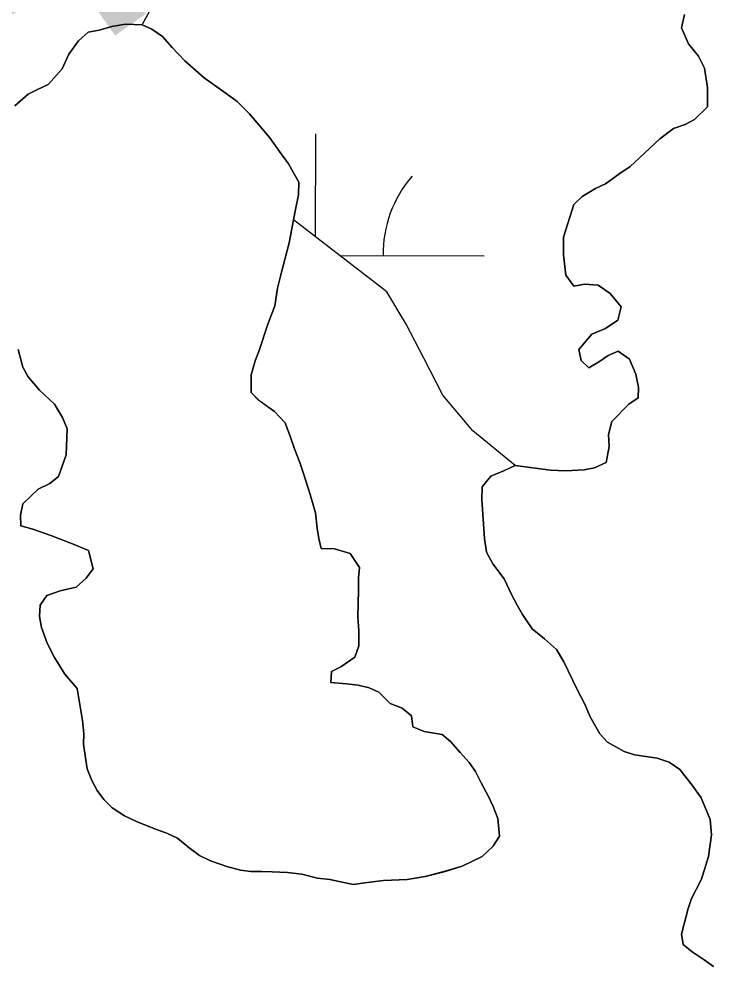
# Model space of a CAD drawing. Extents: x 3187622 to 3225504, y 800805 to 826213.
# Drawn here: x 3199468.9 to 3199673.8, y 815173.2 to 815460.3 of the extents above; entities that cross this region are included whole.
import ezdxf

# ---------------------------------------------------------------- set-up
doc = ezdxf.new("R2010")
doc.units = 0
for name, color, linetype in [('V-SITE-VEGE', 7, 'Continuous'), ('V-SURV-IDEN', 7, 'Continuous'), ('V-TOPO-SHOR', 7, 'Continuous'), ('V-WETL-SWMP', 7, 'Continuous')]:
    doc.layers.add(name, color=color, linetype=linetype)

msp = doc.modelspace()

# ---------------------------------------------------------------- linework, layer by layer
at = {"layer": 'V-SITE-VEGE'}
for p, q in [((3199665.78, 815461.71), (3199664.89, 815457.83)), ((3199492.44, 815457.09), (3199489.18, 815456.51)), ((3199496.2, 815458.16), (3199492.44, 815457.09)), ((3199500.28, 815458.89), (3199496.2, 815458.16)), ((3199505.15, 815458.64), (3199500.28, 815458.89)), ((3199508.05, 815457.44), (3199505.15, 815458.64)), ((3199511.26, 815455.27), (3199508.05, 815457.44)), ((3199664.89, 815457.83), (3199666.91, 815453.08)), ((3199486.37, 815453.96), (3199483.53, 815449.95)), ((3199489.18, 815456.51), (3199486.37, 815453.96)), ((3199514.12, 815451.96), (3199511.26, 815455.27)), ((3199517.78, 815447.99), (3199514.12, 815451.96)), ((3199666.91, 815453.08), (3199669.93, 815449.44)), ((3199483.53, 815449.95), (3199481.49, 815445.61)), ((3199669.93, 815449.44), (3199671.64, 815445.83)), ((3199481.49, 815445.61), (3199477.34, 815440.97)), ((3199523.54, 815443.01), (3199517.78, 815447.99)), ((3199671.64, 815445.83), (3199672.51, 815440.13)), ((3199530.11, 815438.33), (3199523.54, 815443.01)), ((3199474.23, 815439.57), (3199471.44, 815438.16)), ((3199477.34, 815440.97), (3199474.23, 815439.57)), ((3199672.51, 815440.13), (3199672.56, 815434.44)), ((3199471.44, 815438.16), (3199467.47, 815434.66)), ((3199533.31, 815435.99), (3199530.11, 815438.33)), ((3199536.98, 815432.34), (3199533.31, 815435.99)), ((3199672.56, 815434.44), (3199668.75, 815430.61)), ((3199543.02, 815425.24), (3199536.98, 815432.34)), ((3199665.96, 815429.2), (3199662.52, 815427.97)), ((3199668.75, 815430.61), (3199665.96, 815429.2)), ((3199545.87, 815421.12), (3199543.02, 815425.24)), ((3199662.52, 815427.97), (3199658.4, 815424.96)), ((3199658.4, 815424.96), (3199653.93, 815420.66)), ((3199548.56, 815417.49), (3199545.87, 815421.12)), ((3199653.93, 815420.66), (3199649.63, 815416.68)), ((3199551.54, 815412.07), (3199548.56, 815417.49)), ((3199649.63, 815416.68), (3199646.34, 815414.47)), ((3199646.34, 815414.47), (3199642.38, 815411.62)), ((3199551.47, 815408.34), (3199551.54, 815412.07)), ((3199642.38, 815411.62), (3199639.43, 815410.21)), ((3199550.57, 815403.96), (3199551.47, 815408.34)), ((3199639.43, 815410.21), (3199635.48, 815407.85)), ((3199633, 815405.46), (3199629.88, 815395.77)), ((3199635.48, 815407.85), (3199633, 815405.46)), ((3199550.02, 815400.89), (3199550.57, 815403.96)), ((3199548.76, 815394.09), (3199550.02, 815400.89)), ((3199546.3, 815385.03), (3199548.76, 815394.09)), ((3199629.88, 815395.77), (3199629.95, 815390.57)), ((3199629.95, 815390.57), (3199630.64, 815384.54)), ((3199545.25, 815380.67), (3199546.3, 815385.03)), ((3199630.64, 815384.54), (3199633.02, 815381.24)), ((3199544.5, 815375.48), (3199545.25, 815380.67)), ((3199633.02, 815381.24), (3199636.12, 815381.83)), ((3199636.12, 815381.83), (3199640.18, 815381.59)), ((3199640.18, 815381.59), (3199643.7, 815379.09)), ((3199643.7, 815379.09), (3199647.04, 815375.13)), ((3199542.44, 815369.99), (3199544.5, 815375.48)), ((3199647.04, 815375.13), (3199645.99, 815371.24)), ((3199645.99, 815371.24), (3199642.37, 815368.71)), ((3199539.85, 815362.24), (3199542.44, 815369.99)), ((3199642.37, 815368.71), (3199638.27, 815367.01)), ((3199638.27, 815367.01), (3199634.44, 815362.53)), ((3199468.51, 815362.48), (3199469.87, 815357.26)), ((3199538.66, 815359.18), (3199539.85, 815362.24)), ((3199634.44, 815362.53), (3199635.19, 815359.26)), ((3199643.18, 815360.73), (3199646.13, 815361.98)), ((3199646.13, 815361.98), (3199649.5, 815359.64)), ((3199537.44, 815354.97), (3199538.66, 815359.18)), ((3199635.19, 815359.26), (3199637.43, 815357.11)), ((3199640.55, 815359), (3199643.18, 815360.73)), ((3199649.5, 815359.64), (3199651.37, 815355.21)), ((3199469.87, 815357.26), (3199471.45, 815354.46)), ((3199637.43, 815357.11), (3199640.55, 815359)), ((3199471.45, 815354.46), (3199474.78, 815350.5)), ((3199537.5, 815349.78), (3199537.44, 815354.97)), ((3199651.37, 815355.21), (3199652.1, 815351.3)), ((3199474.78, 815350.5), (3199479.25, 815346.35)), ((3199652.1, 815351.3), (3199652.04, 815348.21)), ((3199539.73, 815347.45), (3199537.5, 815349.78)), ((3199652.04, 815348.21), (3199649.24, 815346.32)), ((3199479.25, 815346.35), (3199481.61, 815342.4)), ((3199544.38, 815344.12), (3199539.73, 815347.45)), ((3199649.24, 815346.32), (3199644.27, 815341.21)), ((3199481.61, 815342.4), (3199483.01, 815338.96)), ((3199547.56, 815340.8), (3199544.38, 815344.12)), ((3199549.11, 815336.55), (3199547.56, 815340.8)), ((3199644.27, 815341.21), (3199643.22, 815337.33)), ((3199483.01, 815338.96), (3199482.7, 815331.33)), ((3199550.34, 815333.11), (3199549.11, 815336.55)), ((3199643.22, 815337.33), (3199643.48, 815333.75)), ((3199643.48, 815333.75), (3199642.57, 815329.05)), ((3199482.7, 815331.33), (3199480.46, 815324.87)), ((3199551.89, 815329.02), (3199550.34, 815333.11)), ((3199552.96, 815325.75), (3199551.89, 815329.02)), ((3199615.58, 815328.11), (3199612.46, 815326.71)), ((3199626.11, 815326.77), (3199615.58, 815328.11)), ((3199642.57, 815329.05), (3199639.13, 815327.5)), ((3199480.46, 815324.87), (3199477.82, 815322.81)), ((3199554.95, 815319.54), (3199552.96, 815325.75)), ((3199608.37, 815325), (3199605.87, 815321.8)), ((3199612.46, 815326.71), (3199608.37, 815325)), ((3199630.5, 815326.53), (3199626.11, 815326.77)), ((3199636.03, 815326.91), (3199630.5, 815326.53)), ((3199639.13, 815327.5), (3199636.03, 815326.91)), ((3199477.82, 815322.81), (3199474.38, 815321.09)), ((3199605.87, 815321.8), (3199605.79, 815318.06)), ((3199474.38, 815321.09), (3199469.91, 815316.79)), ((3199556.48, 815314.14), (3199554.95, 815319.54)), ((3199469.91, 815316.79), (3199469.19, 815313.39)), ((3199605.79, 815318.06), (3199606.54, 815306.51)), ((3199469.19, 815313.39), (3199469.29, 815310.3)), ((3199557.04, 815309.58), (3199556.48, 815314.14)), ((3199469.29, 815310.3), (3199472.85, 815309.26)), ((3199472.85, 815309.26), (3199478.17, 815307.37)), ((3199557.46, 815306.48), (3199557.04, 815309.58)), ((3199478.17, 815307.37), (3199485.11, 815304.79)), ((3199485.11, 815304.79), (3199489.3, 815302.93)), ((3199558.22, 815303.54), (3199557.46, 815306.48)), ((3199606.54, 815306.51), (3199607.12, 815302.44)), ((3199489.3, 815302.93), (3199490.66, 815297.53)), ((3199562.12, 815303.47), (3199558.22, 815303.54)), ((3199566.81, 815302.08), (3199562.12, 815303.47)), ((3199569.49, 815297.96), (3199566.81, 815302.08)), ((3199607.12, 815302.44), (3199609, 815298.99)), ((3199609, 815298.99), (3199612.33, 815294.54)), ((3199490.66, 815297.53), (3199488.66, 815294.81)), ((3199569.27, 815294.88), (3199569.49, 815297.96)), ((3199488.66, 815294.81), (3199485.68, 815292.11)), ((3199569.2, 815291.14), (3199569.27, 815294.88)), ((3199612.33, 815294.54), (3199614.67, 815289.78)), ((3199480.95, 815291.06), (3199477.02, 815289.67)), ((3199485.68, 815292.11), (3199480.95, 815291.06)), ((3199569.04, 815283.34), (3199569.2, 815291.14)), ((3199477.02, 815289.67), (3199475.01, 815286.79)), ((3199614.67, 815289.78), (3199616.24, 815286.82)), ((3199475.01, 815286.79), (3199474.79, 815283.38)), ((3199616.24, 815286.82), (3199617.81, 815284.03)), ((3199474.79, 815283.38), (3199475.37, 815280.12)), ((3199569.29, 815279.12), (3199569.04, 815283.34)), ((3199617.81, 815284.03), (3199620.66, 815279.75)), ((3199475.37, 815280.12), (3199477.07, 815275.53)), ((3199569.37, 815274.73), (3199569.29, 815279.12)), ((3199620.66, 815279.75), (3199624.34, 815276.75)), ((3199624.34, 815276.75), (3199627.85, 815273.6)), ((3199477.07, 815275.53), (3199479.26, 815271.27)), ((3199568.16, 815271.33), (3199569.37, 815274.73)), ((3199627.85, 815273.6), (3199630.06, 815269.98)), ((3199479.26, 815271.27), (3199482.26, 815266.33)), ((3199564.04, 815268.49), (3199568.16, 815271.33)), ((3199561.26, 815267.08), (3199564.04, 815268.49)), ((3199630.06, 815269.98), (3199633.96, 815261.78)), ((3199482.26, 815266.33), (3199485.91, 815262.04)), ((3199561.03, 815263.83), (3199561.26, 815267.08)), ((3199485.91, 815262.04), (3199487.52, 815252.58)), ((3199565.73, 815263.42), (3199561.03, 815263.83)), ((3199569.14, 815263.03), (3199565.73, 815263.42)), ((3199572.38, 815262.32), (3199569.14, 815263.03)), ((3199575.28, 815260.96), (3199572.38, 815262.32)), ((3199633.96, 815261.78), (3199636.15, 815257.67)), ((3199578.62, 815257.64), (3199575.28, 815260.96)), ((3199582.17, 815256.28), (3199578.62, 815257.64)), ((3199584.89, 815253.95), (3199582.17, 815256.28)), ((3199636.15, 815257.67), (3199637.87, 815253.74)), ((3199585.32, 815250.69), (3199584.89, 815253.95)), ((3199637.87, 815253.74), (3199640.7, 815248.65)), ((3199487.52, 815252.58), (3199487.93, 815248.67)), ((3199588.7, 815249.33), (3199585.32, 815250.69)), ((3199487.93, 815248.67), (3199487.87, 815245.58)), ((3199594.05, 815248.41), (3199588.7, 815249.33)), ((3199596.45, 815246.41), (3199594.05, 815248.41)), ((3199640.7, 815248.65), (3199642.92, 815246.17)), ((3199487.87, 815245.58), (3199488.44, 815241.51)), ((3199599.31, 815243.11), (3199596.45, 815246.41)), ((3199642.92, 815246.17), (3199647.91, 815243.47)), ((3199488.44, 815241.51), (3199488.87, 815238.25)), ((3199602.01, 815240.13), (3199599.31, 815243.11)), ((3199647.91, 815243.47), (3199650.98, 815242.43)), ((3199650.98, 815242.43), (3199657.62, 815241.49)), ((3199657.62, 815241.49), (3199661.18, 815240.29)), ((3199603.91, 815237.49), (3199602.01, 815240.13)), ((3199661.18, 815240.29), (3199664.38, 815238.11)), ((3199488.87, 815238.25), (3199490.26, 815234.81)), ((3199605.48, 815234.38), (3199603.91, 815237.49)), ((3199664.38, 815238.11), (3199668.03, 815233.49)), ((3199490.26, 815234.81), (3199491.83, 815231.86)), ((3199607.83, 815229.94), (3199605.48, 815234.38)), ((3199668.03, 815233.49), (3199670.72, 815229.7)), ((3199491.83, 815231.86), (3199493.89, 815229.22)), ((3199609.08, 815227.15), (3199607.83, 815229.94)), ((3199493.89, 815229.22), (3199496.28, 815226.73)), ((3199610.47, 815223.55), (3199609.08, 815227.15)), ((3199670.72, 815229.7), (3199673.36, 815223.31)), ((3199496.28, 815226.73), (3199499.97, 815224.39)), ((3199499.97, 815224.39), (3199503.52, 815222.69)), ((3199503.52, 815222.69), (3199508.68, 815220.64)), ((3199611.02, 815218.34), (3199610.47, 815223.55)), ((3199673.36, 815223.31), (3199673.76, 815218.75)), ((3199508.68, 815220.64), (3199512.71, 815219.1)), ((3199512.71, 815219.1), (3199515.61, 815217.74)), ((3199673.76, 815218.75), (3199672.82, 815212.27)), ((3199515.61, 815217.74), (3199519.13, 815214.92)), ((3199609.01, 815215.29), (3199611.02, 815218.34)), ((3199519.13, 815214.92), (3199522.17, 815212.58)), ((3199605.86, 815212.27), (3199609.01, 815215.29)), ((3199522.17, 815212.58), (3199525.39, 815211.05)), ((3199525.39, 815211.05), (3199530.24, 815209.34)), ((3199599.96, 815209.45), (3199605.86, 815212.27)), ((3199672.82, 815212.27), (3199670.74, 815205.65)), ((3199530.24, 815209.34), (3199534.28, 815208.28)), ((3199534.28, 815208.28), (3199537.36, 815207.9)), ((3199537.36, 815207.9), (3199540.61, 815207.84)), ((3199540.61, 815207.84), (3199543.69, 815207.78)), ((3199543.69, 815207.78), (3199548.24, 815207.53)), ((3199548.24, 815207.53), (3199552.46, 815207.12)), ((3199552.46, 815207.12), (3199557.15, 815205.89)), ((3199589.01, 815206.41), (3199594.89, 815207.92)), ((3199594.89, 815207.92), (3199599.96, 815209.45)), ((3199557.15, 815205.89), (3199560.71, 815205.5)), ((3199560.71, 815205.5), (3199567.68, 815204.06)), ((3199567.68, 815204.06), (3199571.1, 815204.48)), ((3199571.1, 815204.48), (3199576.64, 815205.19)), ((3199576.64, 815205.19), (3199583.63, 815205.54)), ((3199583.63, 815205.54), (3199589.01, 815206.41)), ((3199670.74, 815205.65), (3199667.87, 815199.85)), ((3199667.87, 815199.85), (3199666.84, 815196.95)), ((3199666.84, 815196.95), (3199664.9, 815189.35)), ((3199664.9, 815189.35), (3199665.33, 815186.25)), ((3199665.33, 815186.25), (3199668.05, 815184.08)), ((3199668.05, 815184.08), (3199671.58, 815181.74)), ((3199671.58, 815181.74), (3199674.31, 815179.74))]:
    msp.add_line(p, q, dxfattribs=at)
at = {"layer": 'V-TOPO-SHOR'}
for points in [[(3199635.48, 815407.85), (3199639.43, 815410.21), (3199642.38, 815411.62), (3199646.34, 815414.47), (3199649.63, 815416.68), (3199653.93, 815420.66), (3199658.4, 815424.96), (3199662.52, 815427.97), (3199665.96, 815429.2), (3199668.75, 815430.61), (3199672.56, 815434.44), (3199672.51, 815440.13), (3199671.64, 815445.83), (3199669.93, 815449.44), (3199666.91, 815453.08), (3199664.89, 815457.83), (3199665.78, 815461.71)], [(3199467.47, 815434.66), (3199471.44, 815438.16), (3199474.23, 815439.57), (3199477.34, 815440.97), (3199481.49, 815445.61), (3199483.53, 815449.95), (3199486.37, 815453.96), (3199489.18, 815456.51), (3199492.44, 815457.09), (3199496.2, 815458.16), (3199500.28, 815458.89), (3199505.15, 815458.64), (3199508.05, 815457.44), (3199511.26, 815455.27), (3199514.12, 815451.96), (3199517.78, 815447.99), (3199523.54, 815443.01), (3199530.11, 815438.33), (3199533.31, 815435.99), (3199536.98, 815432.34), (3199543.02, 815425.24), (3199545.87, 815421.12), (3199548.56, 815417.49), (3199551.54, 815412.07), (3199551.47, 815408.34), (3199550.57, 815403.97), (3199550.02, 815400.89)], [(3199674.31, 815179.74), (3199671.58, 815181.74), (3199668.05, 815184.08), (3199665.33, 815186.25), (3199664.9, 815189.35), (3199666.84, 815196.95), (3199667.87, 815199.85), (3199670.74, 815205.65), (3199672.82, 815212.27), (3199673.76, 815218.75), (3199673.36, 815223.31), (3199670.72, 815229.7), (3199668.03, 815233.49), (3199664.38, 815238.11), (3199661.17, 815240.29), (3199657.62, 815241.49), (3199650.98, 815242.43), (3199647.91, 815243.47), (3199642.92, 815246.17), (3199640.7, 815248.65), (3199637.87, 815253.74), (3199636.16, 815257.67), (3199633.96, 815261.78), (3199630.06, 815269.98), (3199627.85, 815273.6), (3199624.34, 815276.75), (3199620.66, 815279.75), (3199617.81, 815284.03), (3199616.24, 815286.82), (3199614.67, 815289.78), (3199612.33, 815294.54), (3199609, 815298.99), (3199607.12, 815302.44), (3199606.54, 815306.51), (3199605.79, 815318.06), (3199605.87, 815321.8), (3199608.37, 815325), (3199612.46, 815326.71), (3199615.58, 815328.11), (3199626.11, 815326.77), (3199630.5, 815326.53), (3199636.03, 815326.91), (3199639.13, 815327.5), (3199642.57, 815329.06), (3199643.48, 815333.75), (3199643.22, 815337.33), (3199644.27, 815341.21), (3199649.24, 815346.32), (3199652.04, 815348.21), (3199652.1, 815351.3), (3199651.37, 815355.21), (3199649.5, 815359.64), (3199646.13, 815361.98), (3199643.18, 815360.73), (3199640.55, 815359), (3199637.43, 815357.11), (3199635.19, 815359.26), (3199634.44, 815362.53), (3199638.27, 815367.01), (3199642.37, 815368.71), (3199645.99, 815371.24), (3199647.04, 815375.13), (3199643.7, 815379.09), (3199640.18, 815381.59), (3199636.12, 815381.83), (3199633.02, 815381.24), (3199630.64, 815384.54), (3199629.95, 815390.57), (3199629.88, 815395.77), (3199633, 815405.46), (3199635.48, 815407.85)], [(3199550.02, 815400.89), (3199548.76, 815394.09), (3199546.31, 815385.03), (3199545.25, 815380.67), (3199544.5, 815375.48), (3199542.44, 815369.99), (3199539.85, 815362.24), (3199538.66, 815359.18), (3199537.44, 815354.97), (3199537.5, 815349.78), (3199539.73, 815347.46), (3199544.38, 815344.12), (3199547.56, 815340.8), (3199549.11, 815336.55), (3199550.34, 815333.11), (3199551.89, 815329.02), (3199552.96, 815325.75), (3199554.95, 815319.54), (3199556.48, 815314.14), (3199557.04, 815309.58), (3199557.46, 815306.48), (3199558.22, 815303.54), (3199562.12, 815303.47), (3199566.81, 815302.08), (3199569.49, 815297.96), (3199569.27, 815294.88), (3199569.2, 815291.14), (3199569.04, 815283.34), (3199569.29, 815279.12), (3199569.37, 815274.73), (3199568.16, 815271.33), (3199564.04, 815268.49), (3199561.26, 815267.08), (3199561.03, 815263.83), (3199565.73, 815263.42), (3199569.14, 815263.03), (3199572.38, 815262.32), (3199575.28, 815260.96), (3199578.62, 815257.64), (3199582.17, 815256.28), (3199584.89, 815253.95), (3199585.32, 815250.69), (3199588.7, 815249.33), (3199594.05, 815248.41), (3199596.45, 815246.41), (3199599.31, 815243.11), (3199602.01, 815240.13), (3199603.91, 815237.49), (3199605.48, 815234.38), (3199607.83, 815229.94), (3199609.08, 815227.15), (3199610.47, 815223.55), (3199611.02, 815218.34), (3199609.01, 815215.29), (3199605.86, 815212.27), (3199599.96, 815209.45), (3199594.89, 815207.93), (3199589.01, 815206.41), (3199583.63, 815205.54), (3199576.64, 815205.19), (3199571.1, 815204.48), (3199567.68, 815204.06), (3199560.71, 815205.5), (3199557.15, 815205.89), (3199552.46, 815207.12), (3199548.24, 815207.53), (3199543.69, 815207.78), (3199540.61, 815207.84), (3199537.36, 815207.9), (3199534.28, 815208.28), (3199530.24, 815209.34), (3199525.39, 815211.05), (3199522.17, 815212.58), (3199519.13, 815214.92), (3199515.61, 815217.74), (3199512.71, 815219.1), (3199508.68, 815220.64), (3199503.52, 815222.69), (3199499.97, 815224.39), (3199496.28, 815226.73), (3199493.89, 815229.22), (3199491.83, 815231.86), (3199490.26, 815234.81), (3199488.87, 815238.25), (3199488.44, 815241.51), (3199487.87, 815245.58), (3199487.93, 815248.67), (3199487.52, 815252.58), (3199485.91, 815262.04)], [(3199485.91, 815262.04), (3199482.26, 815266.33), (3199479.26, 815271.27), (3199477.07, 815275.53), (3199475.37, 815280.12), (3199474.79, 815283.38), (3199475.01, 815286.79), (3199477.02, 815289.67), (3199480.95, 815291.06), (3199485.68, 815292.11), (3199488.66, 815294.81), (3199490.66, 815297.54), (3199489.3, 815302.93), (3199485.11, 815304.79), (3199478.17, 815307.37), (3199472.85, 815309.26), (3199469.29, 815310.3), (3199469.19, 815313.39), (3199469.91, 815316.79), (3199474.38, 815321.09), (3199477.82, 815322.81), (3199480.46, 815324.87), (3199482.7, 815331.33), (3199483.01, 815338.96), (3199481.61, 815342.4), (3199479.25, 815346.35), (3199474.78, 815350.5), (3199471.45, 815354.46), (3199469.87, 815357.26), (3199468.51, 815362.48)]]:
    msp.add_lwpolyline(points, dxfattribs=at)
at = {"layer": 'V-WETL-SWMP'}
for p, q in [((3199556.5, 815395.89), (3199556.57, 815426.38)), ((3199563.66, 815390.36), (3199606.49, 815390.27))]:
    msp.add_line(p, q, dxfattribs=at)
for points in [[(3199505.15, 815458.64), (3199516.57, 815479.55), (3199521.22, 815486.23), (3199529.17, 815500.09), (3199531.67, 815512.24), (3199530.66, 815530.33), (3199518.01, 815554.07), (3199500.92, 815581.51), (3199493.13, 815599.29), (3199492.53, 815615.11), (3199491.83, 815625.52), (3199475.44, 815665.59)], [(3199665.77, 815461.71), (3199664.89, 815457.83), (3199666.91, 815453.08), (3199669.93, 815449.44), (3199671.64, 815445.83), (3199672.51, 815440.13), (3199672.56, 815434.44), (3199668.75, 815430.61), (3199665.96, 815429.2), (3199662.52, 815427.97), (3199658.4, 815424.96), (3199653.93, 815420.66), (3199649.63, 815416.68), (3199646.34, 815414.47), (3199642.38, 815411.62), (3199639.43, 815410.21), (3199635.48, 815407.85), (3199633, 815405.46), (3199629.89, 815395.77), (3199629.95, 815390.57), (3199630.64, 815384.54), (3199633.02, 815381.25), (3199636.12, 815381.84), (3199640.18, 815381.59), (3199643.7, 815379.09), (3199647.04, 815375.12), (3199645.99, 815371.24), (3199642.36, 815368.71), (3199638.27, 815367.01), (3199634.44, 815362.53), (3199635.19, 815359.26), (3199637.43, 815357.11), (3199640.55, 815359), (3199643.19, 815360.73), (3199646.13, 815361.98), (3199649.5, 815359.64), (3199651.37, 815355.21), (3199652.1, 815351.3), (3199652.04, 815348.21), (3199649.25, 815346.32), (3199644.27, 815341.21), (3199643.22, 815337.33)], [(3199643.22, 815337.33), (3199643.48, 815333.75), (3199642.57, 815329.06), (3199639.13, 815327.5), (3199636.03, 815326.91), (3199630.5, 815326.53), (3199626.12, 815326.77), (3199615.58, 815328.11), (3199603.04, 815338.42), (3199594.21, 815348.98), (3199588.54, 815359.93), (3199583.32, 815369.97), (3199577.63, 815379.57), (3199550.02, 815400.89), (3199550.57, 815403.97), (3199551.47, 815408.34), (3199551.54, 815412.07), (3199548.56, 815417.49), (3199545.87, 815421.12), (3199543.02, 815425.24), (3199536.98, 815432.34), (3199533.31, 815435.99), (3199530.11, 815438.33), (3199523.54, 815443.01), (3199517.78, 815447.99), (3199514.12, 815451.96), (3199511.26, 815455.27), (3199508.05, 815457.44), (3199505.15, 815458.64)]]:
    msp.add_lwpolyline(points, dxfattribs=at)
msp.add_arc((3199611.74, 815390.74), 35.25, 139.1115, 180.6551, dxfattribs=at)

# ---------------------------------------------------------------- texts
at = {"layer": 'V-SURV-IDEN'}
for s, rotation, p in [('1442+54.2', 35.3001, (3199398.61, 815385.71)), ('1446+69.6', 25.7115, (3199609.48, 814863))]:
    msp.add_text(s, height=100, rotation=rotation, dxfattribs=at).set_placement(p)

doc.saveas('drawing.dxf')
